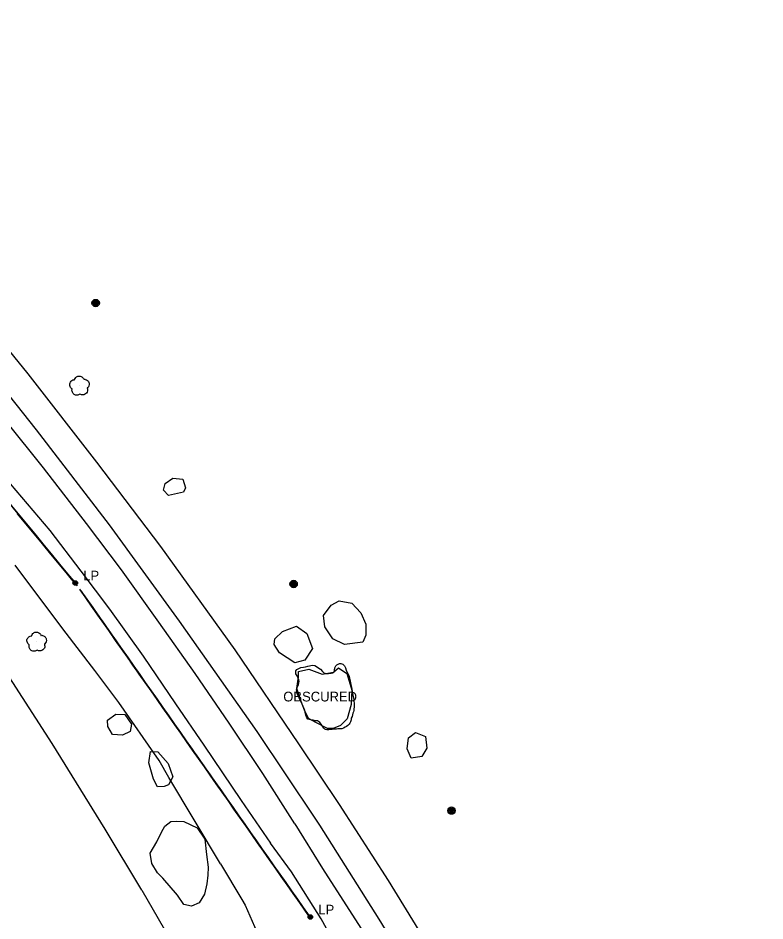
# Model space of a CAD drawing. Extents: x 368532 to 392481, y 10654822 to 10676899.
# Drawn here: x 377469.6 to 377853.3, y 10663373.3 to 10663837.2 of the extents above; entities that cross this region are included whole.
import ezdxf

# ---------------------------------------------------------------- set-up
doc = ezdxf.new("R2010")
doc.units = 0
for name, color, linetype in [('p_Catenary', 7, 'Continuous'), ('p_dtm obscured area', 7, 'Continuous'), ('p_railroad rr control', 7, 'Continuous'), ('p_road dirt road', 7, 'Continuous'), ('p_structure fence', 7, 'Continuous'), ('p_utility general pole', 7, 'Continuous'), ('p_veg tree', 7, 'Continuous'), ('p_veg woods', 7, 'Continuous')]:
    doc.layers.add(name, color=color, linetype=linetype)

msp = doc.modelspace()

# ---------------------------------------------------------------- linework, layer by layer
at = {"layer": 'p_Catenary'}
for points in [[(377465.39, 10663587.57), (377469.64, 10663582.43), (377473.88, 10663577.28), (377478.13, 10663572.14), (377482.38, 10663566.99), (377486.63, 10663561.85), (377490.87, 10663556.7), (377495.12, 10663551.55), (377499.37, 10663546.41)], [(377465.44, 10663587.49), (377469.66, 10663582.38), (377473.88, 10663577.27), (377478.1, 10663572.16), (377482.32, 10663567.05), (377486.54, 10663561.94), (377490.76, 10663556.84), (377494.98, 10663551.73), (377499.2, 10663546.62)], [(377465.7, 10663587.06), (377469.98, 10663581.87), (377474.27, 10663576.68), (377478.55, 10663571.49), (377482.84, 10663566.3), (377487.13, 10663561.11), (377491.41, 10663555.92), (377495.7, 10663550.73), (377499.99, 10663545.54)], [(377499.19, 10663546.26), (377494.91, 10663551.45), (377490.63, 10663556.63), (377486.36, 10663561.82), (377482.08, 10663567), (377477.8, 10663572.18), (377473.52, 10663577.37), (377469.24, 10663582.55)], [(377501.15, 10663543.71), (377504.18, 10663539.39), (377507.21, 10663535.07), (377510.25, 10663530.75), (377513.28, 10663526.43), (377516.31, 10663522.11), (377519.35, 10663517.79), (377522.38, 10663513.47), (377525.41, 10663509.14), (377528.45, 10663504.82), (377531.48, 10663500.5), (377534.51, 10663496.18), (377537.54, 10663491.86), (377540.58, 10663487.54), (377543.61, 10663483.22), (377546.64, 10663478.9), (377549.68, 10663474.58), (377552.71, 10663470.26), (377555.74, 10663465.94), (377558.78, 10663461.62), (377561.81, 10663457.3), (377564.84, 10663452.98), (377567.88, 10663448.66), (377570.91, 10663444.34), (377573.94, 10663440.02), (377576.98, 10663435.7), (377580.01, 10663431.38), (377583.04, 10663427.06), (377586.08, 10663422.74), (377589.11, 10663418.42), (377592.14, 10663414.1), (377595.18, 10663409.78), (377598.21, 10663405.46), (377601.24, 10663401.14), (377604.28, 10663396.82), (377607.31, 10663392.5), (377610.34, 10663388.18), (377613.38, 10663383.86), (377616.41, 10663379.54), (377619.44, 10663375.21)], [(377620.02, 10663374.47), (377616.98, 10663378.8), (377613.94, 10663383.14), (377610.9, 10663387.47), (377607.86, 10663391.8), (377604.81, 10663396.14), (377601.77, 10663400.47), (377598.73, 10663404.8), (377595.69, 10663409.14), (377592.65, 10663413.47), (377589.61, 10663417.8), (377586.57, 10663422.14), (377583.53, 10663426.47), (377580.49, 10663430.8), (377577.45, 10663435.14), (377574.41, 10663439.47), (377571.37, 10663443.8), (377568.33, 10663448.14), (377565.29, 10663452.47), (377562.25, 10663456.8), (377559.21, 10663461.14), (377556.17, 10663465.47), (377553.13, 10663469.8), (377550.08, 10663474.14), (377547.04, 10663478.47), (377544, 10663482.8), (377540.96, 10663487.14), (377537.92, 10663491.47), (377534.88, 10663495.8), (377531.84, 10663500.14), (377528.8, 10663504.47), (377525.76, 10663508.81), (377522.72, 10663513.14), (377519.68, 10663517.47), (377516.64, 10663521.81), (377513.6, 10663526.14), (377510.56, 10663530.47), (377507.52, 10663534.81), (377504.48, 10663539.14), (377501.44, 10663543.47)], [(377501.9, 10663542.97), (377504.91, 10663538.69), (377507.91, 10663534.4), (377510.92, 10663530.12), (377513.92, 10663525.83), (377516.93, 10663521.55), (377519.93, 10663517.26), (377522.94, 10663512.98), (377525.94, 10663508.7), (377528.95, 10663504.41), (377531.95, 10663500.13), (377534.96, 10663495.84), (377537.96, 10663491.56), (377540.97, 10663487.27), (377543.97, 10663482.99), (377546.98, 10663478.7), (377549.98, 10663474.42), (377552.99, 10663470.14), (377555.99, 10663465.85), (377559, 10663461.57), (377562, 10663457.28), (377565.01, 10663453), (377568.01, 10663448.71), (377571.02, 10663444.43), (377574.02, 10663440.14), (377577.03, 10663435.86), (377580.03, 10663431.58), (377583.04, 10663427.29), (377586.04, 10663423.01), (377589.05, 10663418.72), (377592.05, 10663414.44), (377595.06, 10663410.15), (377598.06, 10663405.87), (377601.07, 10663401.58), (377604.07, 10663397.3), (377607.08, 10663393.01), (377610.08, 10663388.73), (377613.09, 10663384.45), (377616.09, 10663380.16), (377619.1, 10663375.88)], [(377501.98, 10663542.78), (377504.99, 10663538.49), (377508, 10663534.2), (377511.01, 10663529.91), (377514.02, 10663525.61), (377517.03, 10663521.32), (377520.04, 10663517.03), (377523.05, 10663512.74), (377526.06, 10663508.44), (377529.08, 10663504.15), (377532.09, 10663499.86), (377535.1, 10663495.57), (377538.11, 10663491.27), (377541.12, 10663486.98), (377544.13, 10663482.69), (377547.14, 10663478.39), (377550.15, 10663474.1), (377553.16, 10663469.81), (377556.17, 10663465.52), (377559.18, 10663461.22), (377562.2, 10663456.93), (377565.21, 10663452.64), (377568.22, 10663448.35), (377571.23, 10663444.05), (377574.24, 10663439.76), (377577.25, 10663435.47), (377580.26, 10663431.18), (377583.27, 10663426.88), (377586.28, 10663422.59), (377589.29, 10663418.3), (377592.3, 10663414.01), (377595.31, 10663409.71), (377598.33, 10663405.42), (377601.34, 10663401.13), (377604.35, 10663396.83), (377607.36, 10663392.54), (377610.37, 10663388.25), (377613.38, 10663383.96), (377616.39, 10663379.66), (377619.4, 10663375.37)]]:
    msp.add_lwpolyline(points, dxfattribs=at)
at = {"layer": 'p_dtm obscured area'}
msp.add_lwpolyline([(377641.68, 10663488.62), (377642.03, 10663487.09), (377642.16, 10663486.16), (377642.3, 10663485.27), (377642.33, 10663484.15), (377642.29, 10663483.21), (377642.18, 10663482.36), (377642.07, 10663481.48), (377641.84, 10663480.73), (377641.63, 10663480.1), (377641.4, 10663479.23), (377641.17, 10663478.43), (377640.8, 10663477.59), (377640.65, 10663476.68), (377640.45, 10663475.67), (377640.11, 10663475.02), (377639.7, 10663474.42), (377639.05, 10663473.76), (377638.29, 10663473.21), (377637.62, 10663472.83), (377636.87, 10663472.44), (377635.97, 10663472.07), (377635.36, 10663472.09), (377634.71, 10663472.01), (377633.9, 10663471.96), (377633.26, 10663471.94), (377632.47, 10663471.89), (377631.72, 10663471.8), (377630.91, 10663471.7), (377630.18, 10663471.67), (377629.33, 10663471.57), (377628.53, 10663471.49), (377628.16, 10663471.49), (377627.58, 10663471.61), (377627.24, 10663471.78), (377626.62, 10663472.33), (377626.27, 10663472.87), (377625.75, 10663473.63), (377625.28, 10663474.34), (377624.62, 10663475.2), (377623.97, 10663475.83), (377623.35, 10663476.07), (377622.25, 10663476.21), (377621.77, 10663476.31), (377621.26, 10663476.44), (377620.76, 10663476.54), (377619.17, 10663476.81), (377618.38, 10663477.02), (377617.91, 10663477.71), (377617.4, 10663479.02), (377617.22, 10663479.68), (377617.05, 10663480.56), (377616.86, 10663481.58), (377616.54, 10663482.37), (377616.05, 10663483.52), (377615.68, 10663484.37), (377615.02, 10663485.79), (377614.56, 10663486.83), (377614.03, 10663487.91), (377613.68, 10663488.63), (377613.22, 10663489.63), (377612.83, 10663490.64), (377612.73, 10663491.31), (377612.69, 10663492.07), (377612.74, 10663492.69), (377612.92, 10663493.27), (377613.23, 10663493.78), (377613.61, 10663494.58), (377613.87, 10663495.58), (377614.08, 10663496.35), (377613.89, 10663497.24), (377613.55, 10663498.08), (377612.97, 10663499.23), (377612.34, 10663500.23), (377612.21, 10663500.53), (377612.21, 10663501.07), (377612.34, 10663501.91), (377612.75, 10663502.45), (377613.78, 10663503.09), (377614.94, 10663503.5), (377616.24, 10663503.75), (377617.34, 10663503.95), (377618.47, 10663504.17), (377619.36, 10663504.43), (377620.77, 10663504.67), (377622.11, 10663504.57), (377623.4, 10663503.75), (377624.12, 10663503.26), (377624.91, 10663502.6), (377625.92, 10663501.52), (377626.7, 10663500.83), (377627.78, 10663500.5), (377629.16, 10663500.44), (377630.49, 10663500.58), (377631.36, 10663500.77), (377631.91, 10663501.21), (377632.23, 10663502.14), (377632.4, 10663503.43), (377632.78, 10663504.37), (377633.29, 10663504.97), (377634.71, 10663505.59), (377635.5, 10663505.64), (377636.52, 10663505.27), (377637.24, 10663504.41), (377637.89, 10663503.34), (377638.2, 10663502.2), (377639.72, 10663498.91), (377641.08, 10663492.44), (377641.64, 10663489.2)], close=True, dxfattribs=at)
at = {"layer": 'p_railroad rr control'}
for points in [[(377323.98, 10663837.2), (377363.89, 10663789.28), (377407.04, 10663737.22), (377442.13, 10663694.35), (377474.52, 10663654.35), (377509.91, 10663609.01), (377542.78, 10663565.65), (377580.88, 10663512.62), (377613.7, 10663464.33), (377634.58, 10663433.17)], [(377622.28, 10663426.07), (377592.43, 10663470.62), (377552.57, 10663527.38), (377516.54, 10663576.75), (377479, 10663625.66), (377444.35, 10663669.26), (377417.38, 10663702.48), (377386.07, 10663740.46), (377353.59, 10663779.46), (377316.57, 10663824.35), (377310.35, 10663831.46)], [(377533.14, 10663389.06), (377514.33, 10663420.45), (377487.04, 10663464.5), (377463.45, 10663501.12), (377429.86, 10663551.39), (377400.24, 10663593.36), (377367.49, 10663638.39), (377335.46, 10663680.56), (377296.8, 10663729.78), (377259.03, 10663775.55), (377244.43, 10663792.27)], [(377634.58, 10663433.17), (377659.74, 10663394.03), (377692.69, 10663340.47), (377714.88, 10663302.64), (377744.62, 10663249.8), (377770.39, 10663201.87), (377796.79, 10663150.88), (377818.88, 10663105.98), (377834.7, 10663072.42), (377853.33, 10663032.08)], [(377840.31, 10663026.28), (377819.09, 10663072.66), (377798.47, 10663115.08), (377789.46, 10663133.86), (377768.78, 10663174.68), (377745.92, 10663218.55), (377723, 10663259.76), (377696.69, 10663305.72), (377675.57, 10663341.08), (377655.07, 10663374.31), (377624.68, 10663422.51), (377622.28, 10663426.07)], [(377533.14, 10663389.06), (377560.85, 10663341.04), (377588.79, 10663290.47), (377613.7, 10663243.12), (377634.41, 10663202.3), (377655.63, 10663158.5), (377673.78, 10663119.33), (377695.32, 10663071.97), (377715.09, 10663027.07), (377741.59, 10662965.55)]]:
    msp.add_lwpolyline(points, dxfattribs=at)
at = {"layer": 'p_road dirt road'}
for p, q in [((377482.71, 10663606.09), (377463.25, 10663630.19)), ((377504.73, 10663577.55), (377482.71, 10663606.09)), ((377465.55, 10663597.93), (377485.89, 10663573.88)), ((377522.67, 10663553.8), (377504.73, 10663577.55)), ((377485.89, 10663573.88), (377501.89, 10663552.97)), ((377541.94, 10663526.87), (377522.67, 10663553.8)), ((377501.89, 10663552.97), (377516.59, 10663533.44)), ((377516.59, 10663533.44), (377533.9, 10663509.43)), ((377560.52, 10663500.4), (377541.94, 10663526.87)), ((377533.9, 10663509.43), (377550.47, 10663484.82)), ((377577.96, 10663474.93), (377560.52, 10663500.4)), ((377550.47, 10663484.82), (377565.03, 10663463.7)), ((377595.39, 10663449), (377577.96, 10663474.93)), ((377565.03, 10663463.7), (377584.15, 10663435.19)), ((377611.7, 10663423.14), (377595.39, 10663449)), ((377584.15, 10663435.19), (377599.28, 10663413.24)), ((377611.7, 10663423.14), (377626.06, 10663400.19)), ((377610.03, 10663398.59), (377599.28, 10663413.24)), ((377626.06, 10663400.19), (377647.29, 10663367.2)), ((377625.37, 10663374.41), (377610.03, 10663398.59)), ((377640.06, 10663347.97), (377625.37, 10663374.41))]:
    msp.add_line(p, q, dxfattribs=at)
at = {"layer": 'p_structure fence'}
for p, q in [((377492.5, 10663523.43), (377468.01, 10663556.12)), ((377508.97, 10663501.96), (377492.5, 10663523.43)), ((377521.28, 10663485.57), (377508.97, 10663501.96)), ((377542.09, 10663455.76), (377521.28, 10663485.57)), ((377546.97, 10663447), (377542.09, 10663455.76)), ((377573.53, 10663402.72), (377546.97, 10663447)), ((377573.53, 10663402.72), (377584.48, 10663384.36)), ((377584.48, 10663384.36), (377586.25, 10663381.45)), ((377586.25, 10663381.45), (377592.18, 10663367.81))]:
    msp.add_line(p, q, dxfattribs=at)
at = {"layer": 'p_utility general pole'}
for centre, radius in [((377509.44, 10663690.78), 1.9), ((377509.44, 10663690.78), 1.44), ((377509.44, 10663690.78), 0.973), ((377509.44, 10663690.78), 0.539), ((377509.44, 10663690.78), 0.192), ((377498.96, 10663546.96), 1.19), ((377498.96, 10663546.96), 0.901), ((377498.96, 10663546.96), 0.608), ((377498.96, 10663546.96), 0.337), ((377498.96, 10663546.96), 0.12), ((377611.16, 10663546.44), 1.9), ((377611.16, 10663546.44), 1.44), ((377611.16, 10663546.44), 0.973), ((377611.16, 10663546.44), 0.539), ((377611.16, 10663546.44), 0.192), ((377692.31, 10663430), 1.9), ((377692.31, 10663430), 1.44), ((377692.31, 10663430), 0.973), ((377692.31, 10663430), 0.539), ((377692.31, 10663430), 0.192), ((377619.74, 10663375.35), 1.19), ((377619.74, 10663375.35), 0.901), ((377619.74, 10663375.35), 0.608), ((377619.74, 10663375.35), 0.337), ((377619.74, 10663375.35), 0.12)]:
    msp.add_circle(centre, radius, dxfattribs=at)
at = {"layer": 'p_veg tree'}
for p, q in [((377501.21, 10663648.21), (377501.21, 10663648.21)), ((377479.18, 10663516.64), (377479.18, 10663516.64))]:
    msp.add_line(p, q, dxfattribs=at)
for points in [[(377501.39, 10663644.05), (377499.95, 10663643.45), (377498.39, 10663643.84), (377497.47, 10663645.04), (377497.25, 10663645.86), (377497.33, 10663646.56), (377497.38, 10663646.7), (377497.28, 10663646.76), (377496.59, 10663647.43), (377496.17, 10663649.31), (377497.21, 10663650.92), (377498.44, 10663651.35), (377498.59, 10663651.36), (377498.62, 10663651.47), (377499.23, 10663652.53), (377500.66, 10663653.27), (377502.29, 10663652.91), (377503.07, 10663652.15), (377503.34, 10663651.67), (377503.37, 10663651.56), (377503.46, 10663651.6), (377504.13, 10663651.56), (377505.28, 10663651), (377506.1, 10663649.65), (377506, 10663648.26), (377505.36, 10663647.32), (377505.15, 10663647.16), (377505.12, 10663647.1), (377505.14, 10663647.04), (377505.26, 10663646.6), (377505.31, 10663645.62), (377504.75, 10663644.55), (377503.75, 10663643.78), (377502.15, 10663643.7), (377501.36, 10663644.05)], [(377479.36, 10663512.48), (377477.93, 10663511.88), (377476.36, 10663512.28), (377475.45, 10663513.47), (377475.22, 10663514.29), (377475.3, 10663514.99), (377475.35, 10663515.13), (377475.26, 10663515.19), (377474.57, 10663515.86), (377474.14, 10663517.74), (377475.18, 10663519.35), (377476.41, 10663519.78), (377476.56, 10663519.79), (377476.59, 10663519.91), (377477.2, 10663520.96), (377478.63, 10663521.71), (377480.27, 10663521.34), (377481.04, 10663520.58), (377481.31, 10663520.1), (377481.34, 10663519.99), (377481.44, 10663520.04), (377482.11, 10663519.99), (377483.26, 10663519.43), (377484.07, 10663518.08), (377483.97, 10663516.7), (377483.34, 10663515.75), (377483.12, 10663515.59), (377483.09, 10663515.53), (377483.11, 10663515.47), (377483.23, 10663515.03), (377483.28, 10663514.06), (377482.72, 10663512.98), (377481.72, 10663512.21), (377480.12, 10663512.13), (377479.34, 10663512.48)]]:
    msp.add_spline(points, degree=3, dxfattribs=at)
at = {"layer": 'p_veg woods'}
for points in [[(377546.83, 10663591.89), (377544.3, 10663594.68), (377545.19, 10663598.13), (377549.16, 10663600.85), (377554.31, 10663600.31), (377555.57, 10663595.76), (377554.65, 10663593.69)], [(377637.33, 10663515.41), (377631.39, 10663518.26), (377627.18, 10663524.39), (377626.48, 10663530.32), (377630.53, 10663535.63), (377634.63, 10663537.78), (377641.08, 10663536.62), (377645.63, 10663531.66), (377648.31, 10663525.75), (377648.19, 10663520.19), (377646.71, 10663516.62)], [(377603.96, 10663511.1), (377601.17, 10663515.37), (377601.47, 10663518.29), (377605.52, 10663522.04), (377612.71, 10663524.76), (377617.93, 10663521), (377620.86, 10663513.33), (377616.92, 10663507.38), (377611.79, 10663505.93)], [(377628.6, 10663472.16), (377622.94, 10663475.13), (377618.87, 10663477.41), (377616.8, 10663481.57), (377615.08, 10663486.05), (377612.78, 10663492.67), (377613.73, 10663498.7), (377613.61, 10663501.53), (377619, 10663502.76), (377625.78, 10663500.05), (377631.57, 10663501.12), (377634.3, 10663503.36), (377638.5, 10663500.54), (377641.15, 10663491.85), (377640.7, 10663484.49), (377638.71, 10663477.2), (377635.19, 10663473.75), (377631.47, 10663472.27)], [(377518.03, 10663469.2), (377515.72, 10663473.22), (377515.58, 10663476.48), (377519.81, 10663479.58), (377524.35, 10663479.36), (377527.81, 10663474.39), (377527.09, 10663470.62), (377523.25, 10663468.82)], [(377671.64, 10663456.94), (377669.55, 10663461.82), (377670.23, 10663467.33), (377673.82, 10663470.08), (377678.99, 10663468.15), (377679.54, 10663462.03), (377677.06, 10663457.74)], [(377541.2, 10663442.19), (377539.11, 10663446.11), (377536.68, 10663454.52), (377537.58, 10663460.43), (377541.44, 10663460.18), (377546.76, 10663454.15), (377549.17, 10663447.44), (377546.85, 10663443.23), (377544.69, 10663442.34)], [(377543.92, 10663395.35), (377541.24, 10663398.11), (377538.3, 10663402.81), (377537.42, 10663408.17), (377540.8, 10663413.94), (377543.23, 10663418.87), (377545.01, 10663422.05), (377548.06, 10663424.39), (377550.76, 10663424.66), (377554.73, 10663424.46), (377561.64, 10663421.21), (377565.53, 10663415.36), (377566.43, 10663407.4), (377567.24, 10663400.99), (377567.09, 10663396.84), (377566.6, 10663392.32), (377565.44, 10663387.09), (377562.61, 10663382.68), (377558.72, 10663380.89), (377554.72, 10663381.75), (377551.5, 10663386.63)]]:
    msp.add_lwpolyline(points, close=True, dxfattribs=at)

# ---------------------------------------------------------------- texts
at = {"layer": 'p_dtm obscured area'}
msp.add_text(' OBSCURED', height=5, dxfattribs=at).set_placement((377603.99, 10663486.09))
at = {"layer": 'p_utility general pole'}
for p in [(377503.07, 10663548.26), (377623.86, 10663376.64)]:
    msp.add_text('LP', height=5, dxfattribs=at).set_placement(p)

doc.saveas('drawing.dxf')
